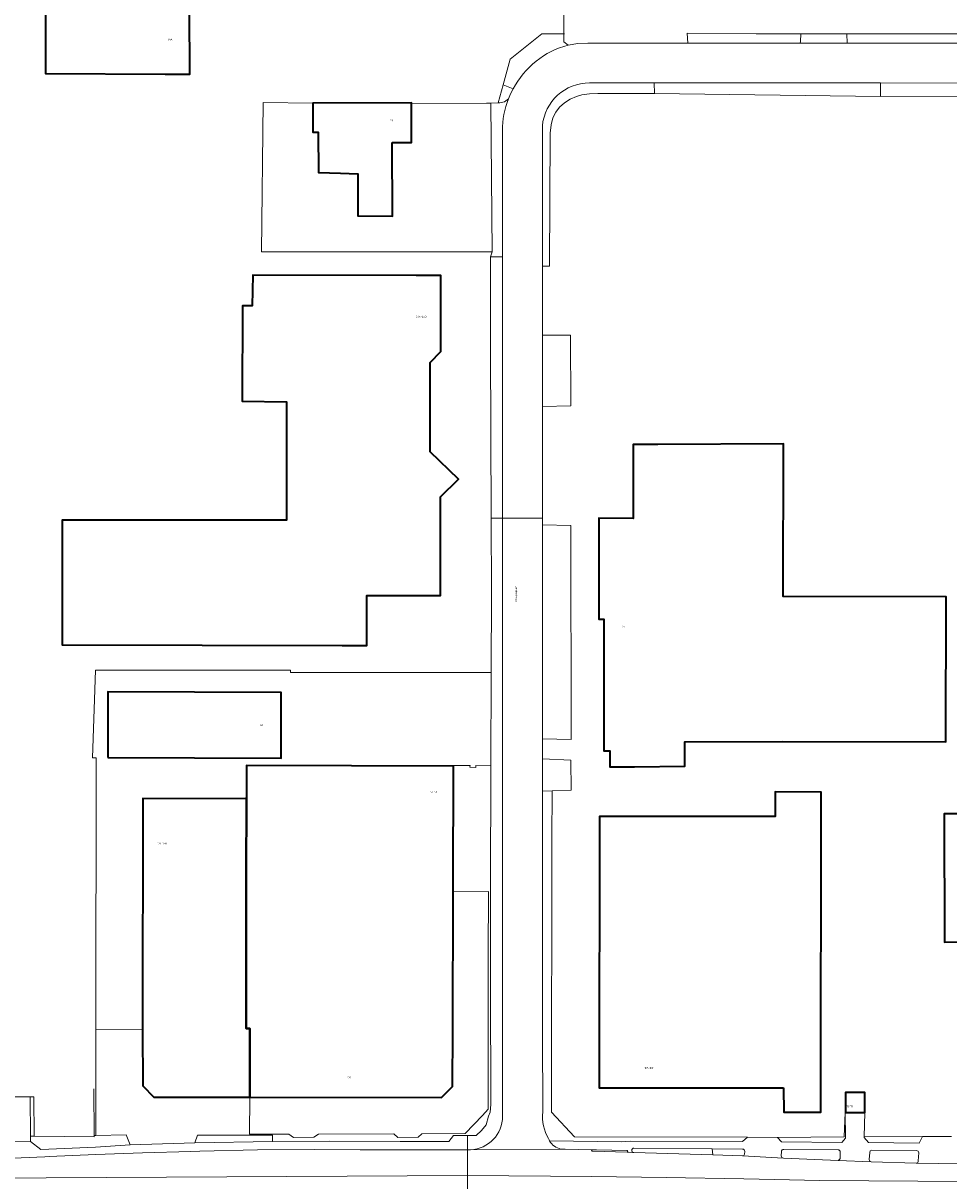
# Model space of a CAD drawing. Header units: metres. Extents: x 197700 to 204338, y 317132 to 325229.
# Tile 517 of 656: x 200775 to 200963, y 320388 to 320623. Entities that reach past the tile are written whole.
import ezdxf
from ezdxf.enums import TextEntityAlignment as Align

# ---------------------------------------------------------------- set-up
doc = ezdxf.new("R2010")
doc.units = ezdxf.units.M
for name, color, linetype, lineweight in [('B-WE-GR-BEPLANTING_CULTUUR_HEESTERS-GV', 90, 'Continuous', 18), ('B-WE-IE-TERREINAFSCHEIDING_KUNSTMATIG_HEKWERK-G', 20, 'IE-TERREINAFSCHEIDING-KUNSTMATIG', 18), ('B-WE-OG-BEBOUWING-GV', 7, 'Continuous', 35), ('B-WE-OG-BEBOUWING-T18', 10, 'Continuous', 18), ('B-WE-OG-TERREIN_CULTUURSCHEIDING-GV', 7, 'Continuous', 18), ('B-WE-OG-TERREIN_ERF-GV', 7, 'Continuous', 18), ('B-WE-OG-TOPOGRAFIE-T18', 10, 'Continuous', 18), ('B-WE-VH-VERHARDING_ASFALT-GV', 252, 'Continuous', 18), ('B-WE-VH-VERHARDING_BETONSTRAATSTEEN-GV', 252, 'Continuous', 18), ('B-WE-VH-VERHARDING_GESLOTEN-GV', 252, 'Continuous', 18), ('B-WE-VH-VERHARDING_HALFVERHARDING_GRIND-GV', 252, 'Continuous', 18), ('B-WE-VH-VERHARDING_OPEN-GV', 252, 'Continuous', 18), ('B-WE-VH-VERHARDING_SIERBESTRATING-GV', 252, 'Continuous', 18), ('B-WE-VH-VERHARDING_TEGEL-GV', 252, 'Continuous', 18)]:
    doc.layers.add(name, color=color, linetype=linetype, lineweight=lineweight)
doc.styles.add('NLCS-ISO-M200-T18', font='NLCS-ISO.ttf', dxfattribs={"height": 0.36})
doc.linetypes.add('IE-TERREINAFSCHEIDING-KUNSTMATIG', pattern='A,4,[82,NLCS.SHX,S=0.75,R=90,X=0,Y=0],4,-2', length=10)

msp = doc.modelspace()

# ---------------------------------------------------------------- linework, layer by layer
at = {"layer": 'B-WE-GR-BEPLANTING_CULTUUR_HEESTERS-GV'}
for points in [[(200899.117, 320394.916, 0.9407287), (200899.105, 320393.989)], [(200921.619, 320394.21, 0.4303246), (200921.152, 320394.719)], [(200929.528, 320394.639, 0.4554517), (200929.06, 320394.207)], [(200940.996, 320394.106, 0.4451853), (200940.552, 320394.556)], [(200956.424, 320391.847, 0.4159388), (200956.834, 320392.293)]]:
    msp.add_lwpolyline(points, format="xyb", dxfattribs=at)
for points in [[(200899.105, 320393.989), (200915.134, 320393.568), (200915.031, 320394.774), (200899.117, 320394.916)], [(200921.152, 320394.719), (200915.031, 320394.774), (200915.134, 320393.568), (200921.142, 320393.306), (200921.445, 320393.414), (200921.595, 320393.7), (200921.619, 320394.21)], [(200929.06, 320394.207), (200929.036, 320393.334), (200929.148, 320393.016), (200929.453, 320392.871), (200940.595, 320392.414), (200940.838, 320392.565), (200940.95, 320392.829), (200940.996, 320394.106)], [(200940.552, 320394.556), (200929.528, 320394.639)], [(200956.834, 320392.293), (200956.923, 320393.964), (200956.783, 320394.287), (200956.456, 320394.415), (200947.424, 320394.517), (200947.098, 320394.375), (200946.971, 320394.043), (200946.895, 320392.598), (200947.002, 320392.29), (200947.291, 320392.14)], [(200947.291, 320392.14), (200956.379, 320391.848), (200956.424, 320391.847)]]:
    msp.add_lwpolyline(points, dxfattribs=at)
at = {"layer": 'B-WE-IE-TERREINAFSCHEIDING_KUNSTMATIG_HEKWERK-G'}
for points in [[(200884.873, 320620.959), (200880.462, 320620.975), (200874.03, 320615.805), (200872.611, 320610.654)], [(200885.063, 320620.958), (200884.873, 320620.959)], [(200933.014, 320620.981), (200923.922, 320620.988), (200909.937, 320621.113)], [(200942.352, 320620.974), (200933.014, 320620.981)], [(200990.176, 320620.966), (200977.688, 320620.948), (200942.352, 320620.974)], [(200872.611, 320610.654), (200871.553, 320606.949)], [(200882.504, 320467.381), (200882.497, 320457.541), (200882.434, 320402.167), (200887.074, 320397.18), (200922.151, 320397.109)], [(200862.456, 320446.902), (200869.594, 320446.939), (200869.628, 320446.272), (200869.573, 320434.742), (200869.566, 320430.56), (200869.56, 320402.773), (200868.375, 320401.533), (200864.897, 320397.85), (200856.098, 320397.823), (200855.369, 320397.101), (200851.192, 320397.087), (200850.379, 320397.817), (200835.115, 320397.752), (200834.186, 320397.11), (200830.018, 320397.058), (200829.096, 320397.732), (200821.088, 320397.703), (200821.196, 320405.238)], [(200789.601, 320397.457), (200789.523, 320406.951)], [(200776.629, 320405.309), (200772.548, 320405.292)], [(200777.361, 320405.312), (200776.629, 320405.309)], [(200777.361, 320405.312), (200777.414, 320397.345)], [(200777.414, 320397.345), (200789.603, 320397.209), (200789.601, 320397.457)], [(200945.867, 320397.179), (200957.683, 320397.271)]]:
    msp.add_lwpolyline(points, dxfattribs=at)
at = {"layer": 'B-WE-OG-BEBOUWING-GV'}
for points in [[(200779.704, 320625.722), (200779.704, 320612.909), (200804.039, 320612.754), (200809.038, 320612.777), (200808.978, 320625.834)], [(200850.089, 320598.915), (200853.984, 320598.925), (200853.964, 320606.859), (200853.964, 320606.954), (200833.964, 320606.902), (200833.977, 320601.902), (200833.968, 320601.049), (200835.076, 320600.985), (200835.109, 320592.832), (200839.563, 320592.701), (200843.07, 320592.598), (200843.091, 320587.869), (200843.107, 320584.078), (200850.149, 320583.985)], [(200857.79, 320541.909), (200857.787, 320554.289), (200859.952, 320556.515), (200859.958, 320571.93), (200858.098, 320571.931), (200854.958, 320571.932), (200821.774, 320572.039), (200821.696, 320565.806), (200819.706, 320565.788), (200819.603, 320546.469), (200828.653, 320546.323), (200828.656, 320522.313), (200783.121, 320522.278), (200783.136, 320496.98), (200839.956, 320496.888), (200844.956, 320496.89), (200844.956, 320500), (200844.953, 320506.99), (200859.853, 320506.994), (200859.846, 320527.053), (200863.505, 320530.596), (200857.791, 320536.14)], [(200903.948, 320537.652), (200898.948, 320537.651), (200898.954, 320522.673), (200891.996, 320522.685), (200892.01, 320502.24), (200892.99, 320502.24), (200892.997, 320500), (200893.05, 320475.535), (200894.26, 320475.537), (200894.267, 320472.237), (200899.267, 320472.248), (200909.461, 320472.365), (200909.47, 320477.347), (200929.351, 320477.406), (200962.419, 320477.349), (200962.47, 320506.762), (200929.402, 320506.819), (200929.455, 320537.767)], [(200792.393, 320474.141), (200827.563, 320473.988), (200827.564, 320487.366), (200792.39, 320487.48)], [(200862.512, 320472.401), (200841.84, 320472.468), (200820.512, 320472.538), (200820.503, 320471.985), (200820.488, 320465.875), (200820.468, 320450.085), (200820.448, 320434.675), (200820.428, 320419.165), (200821.214, 320419.164), (200821.196, 320405.238), (200860.09, 320405.187), (200862.329, 320407.41), (200862.395, 320418.775), (200862.456, 320446.902), (200862.458, 320447.836)], [(200929.508, 320407.141), (200929.516, 320402.208), (200937.084, 320402.204), (200937.124, 320467.139), (200927.784, 320467.16), (200927.78, 320462.195), (200892.111, 320462.195), (200892.105, 320407.159)], [(200820.468, 320450.085), (200820.488, 320465.875), (200820.372, 320465.867), (200820.37, 320465.795), (200799.474, 320465.834), (200799.428, 320419.029), (200799.456, 320407.509), (200801.689, 320405.263), (200821.196, 320405.238), (200821.214, 320419.164), (200820.428, 320419.165), (200820.448, 320434.675)], [(200966.628, 320436.726), (200966.619, 320412.114), (200966.615, 320407.114), (200987.061, 320407.099), (200987.98, 320406.662), (200988.986, 320406.38), (200990.018, 320406.28), (200991.057, 320406.356), (200992.084, 320406.624), (200993.03, 320407.088), (200993.832, 320407.646), (200994.483, 320408.295), (200999.227, 320408.351), (200999.226, 320407.101), (201000, 320407.101), (201013.05, 320407.09), (201013.037, 320428.035), (201026.458, 320428.03), (201026.389, 320462.143), (201012.939, 320462.148), (201012.938, 320462.738), (200962.078, 320462.757), (200962.13, 320436.717)], [(200942.044, 320402.162), (200945.993, 320402.148), (200946.007, 320406.188), (200942.058, 320406.202)]]:
    msp.add_lwpolyline(points, close=True, dxfattribs=at)
at = {"layer": 'B-WE-OG-TERREIN_CULTUURSCHEIDING-GV'}
for points in [[(200942.352, 320620.974), (200942.37, 320619.096), (200990.176, 320619.098), (200990.176, 320620.966), (200977.688, 320620.948)], [(200949.141, 320610.996), (200949.192, 320608.227), (200965.399, 320608.323), (200965.361, 320610.993)], [(200945.867, 320397.179), (200945.865, 320397.089), (200946.718, 320396.032), (200957.008, 320395.942), (200957.683, 320397.271)]]:
    msp.add_lwpolyline(points, close=True, dxfattribs=at)
at = {"layer": 'B-WE-OG-TERREIN_ERF-GV'}
for points in [[(200772.548, 320405.292), (200776.629, 320405.309), (200776.67, 320397.341), (200777.414, 320397.345), (200789.603, 320397.209), (200789.601, 320397.457), (200789.95, 320397.46), (200789.959, 320418.97), (200790.03, 320474.113), (200789.281, 320474.113), (200789.903, 320491.853), (200829.463, 320491.853), (200829.463, 320491.394), (200870.175, 320491.394), (200870.225, 320507.568), (200870.16, 320522.677), (200870.011, 320557.451), (200870.052, 320575.751), (200870.372, 320576.767), (200823.548, 320576.767), (200823.91, 320607.026), (200833.964, 320606.902), (200853.964, 320606.954), (200853.964, 320606.859), (200869.19, 320606.899), (200870.074, 320606.918), (200871.553, 320606.949), (200872.611, 320610.654), (200874.03, 320615.805), (200880.462, 320620.975), (200884.873, 320620.959), (200884.927, 320630.511)], [(200884.927, 320630.511), (200884.873, 320620.959), (200884.913, 320619.379), (200885.758, 320618.644), (200887.746, 320618.994), (200889.763, 320619.094), (200910.052, 320619.095), (200909.937, 320621.113), (200923.922, 320620.988), (200933.014, 320620.981), (200942.352, 320620.974), (200977.688, 320620.948)], [(200808.978, 320625.834), (200809.038, 320612.777), (200804.039, 320612.754), (200779.704, 320612.909), (200779.704, 320625.722)], [(200965.399, 320608.323), (200949.192, 320608.227), (200903.279, 320608.864), (200903.094, 320608.864), (200891.81, 320608.876), (200890.121, 320608.77), (200888.549, 320608.559), (200887.455, 320608.249), (200886.211, 320607.688), (200885.036, 320606.96), (200884.04, 320606.071), (200883.273, 320605.069), (200882.687, 320603.9), (200882.309, 320602.519), (200882.153, 320600.816), (200882.01, 320573.817), (200881.972, 320573.825), (200880.554, 320573.804), (200880.559, 320559.862), (200886.274, 320559.854), (200886.344, 320545.52), (200880.565, 320545.359), (200880.565, 320543.494), (200880.572, 320522.681), (200880.573, 320521.349), (200886.319, 320521.222), (200886.377, 320477.789), (200880.585, 320477.943), (200880.586, 320473.876), (200886.335, 320473.588), (200886.371, 320467.517), (200882.504, 320467.381), (200882.497, 320457.541), (200882.434, 320402.167), (200887.074, 320397.18), (200922.151, 320397.109), (200928.234, 320397.086), (200941.806, 320397.172), (200941.998, 320402.097), (200942.044, 320402.162), (200942.058, 320406.202), (200946.007, 320406.188), (200945.993, 320402.148), (200945.867, 320397.179), (200957.683, 320397.271), (200963.591, 320397.238)]]:
    msp.add_lwpolyline(points, dxfattribs=at)
for points in [[(200859.952, 320556.515), (200857.787, 320554.289), (200857.79, 320541.909), (200857.791, 320536.14), (200863.505, 320530.596), (200859.846, 320527.053), (200859.853, 320506.994), (200844.953, 320506.99), (200844.956, 320500), (200844.956, 320496.89), (200839.956, 320496.888), (200783.136, 320496.98), (200783.121, 320522.278), (200828.656, 320522.313), (200828.653, 320546.323), (200819.603, 320546.469), (200819.706, 320565.788), (200821.696, 320565.806), (200821.774, 320572.039), (200854.958, 320571.932), (200858.098, 320571.931), (200859.958, 320571.93)], [(200899.267, 320472.248), (200894.267, 320472.237), (200894.26, 320475.537), (200893.05, 320475.535), (200892.997, 320500), (200892.99, 320502.24), (200892.01, 320502.24), (200891.996, 320522.685), (200898.954, 320522.673), (200898.948, 320537.651), (200903.948, 320537.652), (200929.455, 320537.767), (200929.402, 320506.819), (200962.47, 320506.762), (200962.419, 320477.349), (200929.351, 320477.406), (200909.47, 320477.347), (200909.461, 320472.365)], [(200841.84, 320472.468), (200862.512, 320472.401), (200862.512, 320472.51), (200865.865, 320472.5), (200865.857, 320472.212), (200867.041, 320472.157), (200867.041, 320472.514), (200870.116, 320472.46), (200870.175, 320491.394), (200829.463, 320491.394), (200829.463, 320491.853), (200789.903, 320491.853), (200789.281, 320474.113), (200790.03, 320474.113), (200789.959, 320418.97), (200799.428, 320419.029), (200799.474, 320465.834), (200820.37, 320465.795), (200820.372, 320465.867), (200820.488, 320465.875), (200820.503, 320471.985), (200820.512, 320472.538)], [(200792.393, 320474.141), (200792.39, 320487.48), (200827.564, 320487.366), (200827.563, 320473.988)], [(200929.516, 320402.208), (200929.508, 320407.141), (200892.105, 320407.159), (200892.111, 320462.195), (200927.78, 320462.195), (200927.784, 320467.16), (200937.124, 320467.139), (200937.084, 320402.204)], [(200966.619, 320412.114), (200966.628, 320436.726), (200962.13, 320436.717), (200962.078, 320462.757), (201012.938, 320462.738), (201012.939, 320462.148), (201026.389, 320462.143), (201026.458, 320428.03), (201013.037, 320428.035), (201013.05, 320407.09), (201000, 320407.101), (200999.226, 320407.101), (200999.227, 320408.351), (200994.483, 320408.295), (200993.832, 320407.646), (200993.03, 320407.088), (200992.084, 320406.624), (200991.057, 320406.356), (200990.018, 320406.28), (200988.986, 320406.38), (200987.98, 320406.662), (200987.061, 320407.099), (200966.615, 320407.114)]]:
    msp.add_lwpolyline(points, close=True, dxfattribs=at)
at = {"layer": 'B-WE-VH-VERHARDING_ASFALT-GV'}
for points in [[(200885.758, 320618.644, 0.1139523), (200879.283, 320615.403)], [(200879.283, 320615.403, 0.1010894), (200874.608, 320609.799)], [(200880.544, 320602.295, -0.3872462), (200890.135, 320611.005)], [(200873.683, 320607.8, 0.0910139), (200872.429, 320601.344)], [(200872.488, 320401.382, -0.3961021), (200865.982, 320394.551)], [(200881.811, 320396.823, -0.1555517), (200880.616, 320402.244)], [(200882.011, 320396.39, -0.0366084), (200881.811, 320396.823)], [(200884.322, 320394.72, -0.2249496), (200882.011, 320396.39)], [(200865.982, 320394.551, -0.0219518), (200865.343, 320394.545)], [(200890.72, 320394.272, -1.0738871), (200890.696, 320394.57)]]:
    msp.add_lwpolyline(points, format="xyb", dxfattribs=at)
for points in [[(201034.762, 320619.098), (201022.212, 320619.098), (201008.283, 320619.098), (200994.638, 320619.098), (200990.176, 320619.098), (200942.37, 320619.096), (200932.836, 320619.096), (200910.052, 320619.095), (200889.763, 320619.094), (200887.746, 320618.994), (200885.758, 320618.644)], [(200890.135, 320611.005), (200903.213, 320611.003), (200949.141, 320610.996), (200965.361, 320610.993), (200978.774, 320610.991), (200992.294, 320610.989), (201023.317, 320610.984), (201032.166, 320610.982), (201034.215, 320610.982)], [(200874.608, 320609.799), (200874.115, 320608.813), (200873.683, 320607.8)], [(200872.429, 320601.344), (200872.436, 320575.747), (200872.451, 320522.678), (200880.572, 320522.681), (200880.565, 320543.494), (200880.565, 320545.359), (200880.559, 320559.862), (200880.554, 320573.804), (200880.544, 320602.295)], [(200880.616, 320402.244), (200880.597, 320418.147), (200880.587, 320467.313), (200880.586, 320473.876), (200880.585, 320477.943), (200880.58, 320503.151), (200880.573, 320521.349), (200880.572, 320522.681), (200872.451, 320522.678), (200872.457, 320500), (200872.471, 320422.155), (200872.478, 320403.237), (200872.488, 320401.382)], [(200865.343, 320394.545), (200865.339, 320394.545), (200865.338, 320389.329), (200890.563, 320389.128), (200905.658, 320388.933), (200921.434, 320388.641), (200936.821, 320388.349), (200956.731, 320388.173), (200965.898, 320388.036), (200998.665, 320388.045), (201011.244, 320387.977), (201021.695, 320388.004), (201042.325, 320387.932), (201060.722, 320388.226), (201060.722, 320388.232), (201060.744, 320391.706)], [(200890.696, 320394.57), (200885.161, 320394.682), (200884.322, 320394.72), (200865.982, 320394.551)], [(200865.982, 320394.551), (200884.322, 320394.72)], [(200997.168, 320391.445), (200974.092, 320391.592), (200974.038, 320391.593), (200972.516, 320391.613), (200965.49, 320391.694), (200956.424, 320391.847), (200956.379, 320391.848), (200947.291, 320392.14), (200940.595, 320392.414), (200929.453, 320392.871), (200921.142, 320393.306), (200915.134, 320393.568), (200899.105, 320393.989), (200897.741, 320394.068), (200890.72, 320394.272)], [(200773.338, 320384.275), (200788.03, 320384.164), (200796.063, 320384.167), (200797.65, 320384.187), (200815.702, 320384.159), (200834.784, 320384.195), (200845.785, 320384.134), (200863.573, 320384.114), (200865.33, 320384.112), (200865.338, 320389.329), (200682.151, 320388.303)], [(200956.731, 320388.173), (200936.821, 320388.349), (200921.434, 320388.641), (200905.658, 320388.933), (200890.563, 320389.128), (200865.338, 320389.329), (200865.33, 320384.112)]]:
    msp.add_lwpolyline(points, dxfattribs=at)
msp.add_lwpolyline([(200865.339, 320394.545), (200861.172, 320394.559), (200843.591, 320394.588), (200834.38, 320394.606), (200822.715, 320394.557), (200811.054, 320394.293), (200809.197, 320394.234), (200799.413, 320393.953), (200789.927, 320393.607), (200780.445, 320393.17), (200779.577, 320393.134), (200766.74, 320392.577), (200753.375, 320392.195), (200740.005, 320392.09), (200713.306, 320391.788), (200682.151, 320391.802), (200682.151, 320388.303), (200865.338, 320389.329)], close=True, dxfattribs=at)
at = {"layer": 'B-WE-VH-VERHARDING_BETONSTRAATSTEEN-GV'}
for points in [[(200885.758, 320618.644), (200884.913, 320619.379), (200884.873, 320620.959), (200880.462, 320620.975), (200874.03, 320615.805), (200872.611, 320610.654), (200874.608, 320609.799)], [(200880.554, 320573.804), (200881.972, 320573.825), (200882.01, 320573.817), (200882.153, 320600.816), (200882.309, 320602.519), (200882.687, 320603.9), (200883.273, 320605.069), (200884.04, 320606.071), (200885.036, 320606.96), (200886.211, 320607.688), (200887.455, 320608.249), (200888.549, 320608.559), (200890.121, 320608.77), (200891.81, 320608.876), (200903.094, 320608.864), (200903.279, 320608.864), (200903.213, 320611.003), (200890.135, 320611.005)], [(200880.544, 320602.295), (200880.554, 320573.804)], [(200882.011, 320396.39), (200896.607, 320396.16), (200898.378, 320396.344), (200921.153, 320396.251), (200922.151, 320397.109), (200887.074, 320397.18), (200882.434, 320402.167), (200882.497, 320457.541), (200882.504, 320467.381), (200880.587, 320467.313), (200880.597, 320418.147), (200880.616, 320402.244)]]:
    msp.add_lwpolyline(points, dxfattribs=at)
for points in [[(200879.283, 320615.403, -0.1139523), (200885.758, 320618.644)], [(200874.608, 320609.799, -0.1010894), (200879.283, 320615.403)], [(200890.135, 320611.005, 0.3872462), (200880.544, 320602.295)], [(200880.616, 320402.244, 0.1555517), (200881.811, 320396.823)], [(200881.811, 320396.823, 0.0366084), (200882.011, 320396.39)]]:
    msp.add_lwpolyline(points, format="xyb", dxfattribs=at)
for points in [[(200873.683, 320607.8), (200874.115, 320608.813), (200874.608, 320609.799), (200872.611, 320610.654), (200871.553, 320606.949), (200871.907, 320606.956), (200872.856, 320607.152)], [(200949.192, 320608.227), (200949.141, 320610.996), (200903.213, 320611.003), (200903.279, 320608.864)], [(200941.998, 320402.097), (200941.806, 320397.172), (200928.234, 320397.086), (200929.102, 320396.187), (200941.306, 320396.06), (200942.066, 320396.926)], [(200825.768, 320396.263), (200825.777, 320397.517), (200820.958, 320397.534), (200819.676, 320397.529), (200810.559, 320397.538), (200810.009, 320395.979)]]:
    msp.add_lwpolyline(points, close=True, dxfattribs=at)
at = {"layer": 'B-WE-VH-VERHARDING_GESLOTEN-GV'}
msp.add_lwpolyline([(200772.548, 320405.292), (200772.29, 320405.317), (200724.374, 320405.381), (200724.747, 320396.586), (200724.777, 320395.875), (200725.687, 320395.889), (200739.84, 320395.852), (200746.57, 320395.864), (200746.592, 320396.307), (200776.675, 320396.277), (200776.67, 320397.341), (200776.629, 320405.309)], close=True, dxfattribs=at)
at = {"layer": 'B-WE-VH-VERHARDING_HALFVERHARDING_GRIND-GV'}
for points in [[(200932.836, 320619.096), (200932.957, 320619.44), (200933.014, 320620.981), (200923.922, 320620.988), (200909.937, 320621.113), (200910.052, 320619.095)], [(200796.883, 320395.554), (200796.087, 320397.578), (200789.95, 320397.46), (200789.601, 320397.457), (200789.603, 320397.209), (200777.414, 320397.345), (200776.67, 320397.341), (200776.675, 320396.277), (200778.798, 320394.6), (200780.377, 320394.684), (200789.87, 320395.103)]]:
    msp.add_lwpolyline(points, close=True, dxfattribs=at)
at = {"layer": 'B-WE-VH-VERHARDING_OPEN-GV'}
for points in [[(200942.352, 320620.974), (200933.014, 320620.981), (200932.957, 320619.44), (200932.836, 320619.096), (200942.37, 320619.096)], [(200853.964, 320606.859), (200853.984, 320598.925), (200850.089, 320598.915), (200850.149, 320583.985), (200843.107, 320584.078), (200843.091, 320587.869), (200843.07, 320592.598), (200839.563, 320592.701), (200835.109, 320592.832), (200835.076, 320600.985), (200833.968, 320601.049), (200833.977, 320601.902), (200833.964, 320606.902), (200823.91, 320607.026), (200823.548, 320576.767), (200870.372, 320576.767), (200870.074, 320606.918), (200869.19, 320606.899)], [(200880.565, 320545.359), (200886.344, 320545.52), (200886.274, 320559.854), (200880.559, 320559.862)], [(200880.585, 320477.943), (200886.377, 320477.789), (200886.319, 320521.222), (200880.573, 320521.349), (200880.58, 320503.151)], [(200880.586, 320473.876), (200880.587, 320467.313), (200882.504, 320467.381), (200886.371, 320467.517), (200886.335, 320473.588)], [(200789.95, 320397.46), (200796.087, 320397.578), (200796.883, 320395.554), (200810.009, 320395.979), (200810.559, 320397.538), (200819.676, 320397.529), (200820.958, 320397.534), (200825.777, 320397.517), (200825.768, 320396.263), (200837.301, 320396.311), (200851.684, 320396.276), (200861.551, 320396.267), (200862.511, 320397.488), (200865.341, 320397.478), (200867.126, 320397.472), (200868.181, 320398.448), (200869.118, 320399.639), (200869.601, 320401.397), (200869.934, 320402.202), (200870.065, 320403.781), (200870.066, 320412.651), (200870.048, 320418.995), (200870.039, 320418.998), (200870.013, 320437.307), (200870.034, 320446.965), (200870.043, 320447.662), (200870.116, 320472.46), (200867.041, 320472.514), (200867.041, 320472.157), (200865.857, 320472.212), (200865.865, 320472.5), (200862.512, 320472.51), (200862.512, 320472.401), (200862.458, 320447.836), (200862.456, 320446.902), (200869.594, 320446.939), (200869.628, 320446.272), (200869.573, 320434.742), (200869.566, 320430.56), (200869.56, 320402.773), (200868.375, 320401.533), (200864.897, 320397.85), (200856.098, 320397.823), (200855.369, 320397.101), (200851.192, 320397.087), (200850.379, 320397.817), (200835.115, 320397.752), (200834.186, 320397.11), (200830.018, 320397.058), (200829.096, 320397.732), (200821.088, 320397.703), (200821.196, 320405.238), (200801.689, 320405.263), (200799.456, 320407.509), (200799.428, 320419.029), (200789.959, 320418.97)], [(200821.196, 320405.238), (200821.088, 320397.703), (200829.096, 320397.732), (200830.018, 320397.058), (200834.186, 320397.11), (200835.115, 320397.752), (200850.379, 320397.817), (200851.192, 320397.087), (200855.369, 320397.101), (200856.098, 320397.823), (200864.897, 320397.85), (200868.375, 320401.533), (200869.56, 320402.773), (200869.566, 320430.56), (200869.573, 320434.742), (200869.628, 320446.272), (200869.594, 320446.939), (200862.456, 320446.902), (200862.395, 320418.775), (200862.329, 320407.41), (200860.09, 320405.187)]]:
    msp.add_lwpolyline(points, close=True, dxfattribs=at)
for points in [[(200873.683, 320607.8), (200872.856, 320607.152), (200871.907, 320606.956), (200871.553, 320606.949), (200870.074, 320606.918), (200870.372, 320576.767), (200870.052, 320575.751), (200872.436, 320575.747), (200872.429, 320601.344)], [(200897.747, 320394.41), (200891.553, 320394.573), (200890.696, 320394.57)], [(200890.72, 320394.272), (200897.741, 320394.068)]]:
    msp.add_lwpolyline(points, dxfattribs=at)
for points in [[(200872.429, 320601.344, -0.0910139), (200873.683, 320607.8)], [(200890.696, 320394.57, 1.0738871), (200890.72, 320394.272)], [(200897.741, 320394.068, 0.7953909), (200897.747, 320394.41)]]:
    msp.add_lwpolyline(points, format="xyb", dxfattribs=at)
at = {"layer": 'B-WE-VH-VERHARDING_SIERBESTRATING-GV'}
msp.add_lwpolyline([(200870.16, 320522.677), (200872.451, 320522.678), (200872.436, 320575.747), (200870.052, 320575.751), (200870.011, 320557.451)], close=True, dxfattribs=at)
for points in [[(200870.16, 320522.677), (200870.225, 320507.568), (200870.175, 320491.394), (200870.116, 320472.46), (200870.043, 320447.662), (200870.034, 320446.965), (200870.013, 320437.307), (200870.039, 320418.998), (200870.048, 320418.995), (200870.066, 320412.651), (200870.065, 320403.781), (200869.934, 320402.202), (200869.601, 320401.397), (200869.118, 320399.639), (200868.181, 320398.448), (200867.126, 320397.472), (200865.341, 320397.478), (200865.339, 320394.545), (200865.343, 320394.545)], [(200872.488, 320401.382), (200872.478, 320403.237), (200872.471, 320422.155), (200872.457, 320500), (200872.451, 320522.678), (200870.16, 320522.677)]]:
    msp.add_lwpolyline(points, dxfattribs=at)
for points in [[(200865.982, 320394.551, 0.3961021), (200872.488, 320401.382)], [(200865.343, 320394.545, 0.0219518), (200865.982, 320394.551)]]:
    msp.add_lwpolyline(points, format="xyb", dxfattribs=at)
at = {"layer": 'B-WE-VH-VERHARDING_TEGEL-GV'}
for points in [[(200963.591, 320397.238), (200957.683, 320397.271), (200957.008, 320395.942), (200946.718, 320396.032), (200945.865, 320397.089), (200945.867, 320397.179), (200945.993, 320402.148), (200942.044, 320402.162), (200941.998, 320402.097), (200942.066, 320396.926), (200941.306, 320396.06), (200929.102, 320396.187), (200928.234, 320397.086), (200922.151, 320397.109), (200921.153, 320396.251), (200898.378, 320396.344), (200896.607, 320396.16), (200882.011, 320396.39)], [(200825.768, 320396.263), (200810.009, 320395.979), (200796.883, 320395.554), (200789.87, 320395.103), (200780.377, 320394.684), (200778.798, 320394.6), (200776.675, 320396.277), (200746.592, 320396.307), (200746.57, 320395.864), (200739.84, 320395.852), (200725.687, 320395.889), (200724.777, 320395.875), (200724.803, 320393.683), (200723.954, 320393.643), (200721.86, 320396.466), (200721.865, 320396.582), (200715.796, 320396.531), (200714.213, 320393.634), (200682.151, 320393.653), (200682.151, 320392.141), (200713.297, 320392.123)], [(200713.306, 320391.788), (200740.005, 320392.09), (200753.375, 320392.195), (200766.74, 320392.577), (200779.577, 320393.134), (200780.445, 320393.17), (200789.927, 320393.607), (200799.413, 320393.953), (200809.197, 320394.234), (200811.054, 320394.293), (200822.715, 320394.557), (200834.38, 320394.606), (200843.591, 320394.588), (200861.172, 320394.559), (200865.339, 320394.545), (200865.341, 320397.478), (200862.511, 320397.488), (200861.551, 320396.267), (200851.684, 320396.276), (200837.301, 320396.311), (200825.768, 320396.263)], [(200884.322, 320394.72), (200885.161, 320394.682), (200890.696, 320394.57), (200891.553, 320394.573), (200897.747, 320394.41)], [(200897.741, 320394.068), (200899.105, 320393.989)], [(200899.117, 320394.916), (200915.031, 320394.774), (200921.152, 320394.719)], [(200921.619, 320394.21), (200921.595, 320393.7), (200921.445, 320393.414), (200921.142, 320393.306), (200929.453, 320392.871), (200929.148, 320393.016), (200929.036, 320393.334), (200929.06, 320394.207)], [(200929.528, 320394.639), (200940.552, 320394.556)], [(200940.996, 320394.106), (200940.95, 320392.829), (200940.838, 320392.565), (200940.595, 320392.414), (200947.291, 320392.14), (200947.002, 320392.29), (200946.895, 320392.598), (200946.971, 320394.043), (200947.098, 320394.375), (200947.424, 320394.517), (200956.456, 320394.415), (200956.783, 320394.287), (200956.923, 320393.964), (200956.834, 320392.293)], [(200956.424, 320391.847), (200965.49, 320391.694), (200965.147, 320391.853), (200965.002, 320392.202), (200965.074, 320393.889)]]:
    msp.add_lwpolyline(points, dxfattribs=at)
for points in [[(200882.011, 320396.39, 0.2249496), (200884.322, 320394.72)], [(200897.747, 320394.41, -0.7953909), (200897.741, 320394.068)], [(200899.105, 320393.989, -0.9407287), (200899.117, 320394.916)], [(200921.152, 320394.719, -0.4303246), (200921.619, 320394.21)], [(200929.06, 320394.207, -0.4554517), (200929.528, 320394.639)], [(200940.552, 320394.556, -0.4451853), (200940.996, 320394.106)], [(200956.834, 320392.293, -0.4159388), (200956.424, 320391.847)]]:
    msp.add_lwpolyline(points, format="xyb", dxfattribs=at)

# ---------------------------------------------------------------- texts
at = {"layer": 'B-WE-OG-BEBOUWING-T18', "style": 'NLCS-ISO-M200-T18'}
for s, rotation, p in [('34A', 0.2, (200805.006, 320619.828)), ('38', 0.1, (200849.973, 320603.364)), ('25', 0.1, (200896.995, 320500.724)), ('44-46', 359.9, (200858.501, 320467.189))]:
    msp.add_text(s, height=0.36, rotation=rotation, dxfattribs=at).set_placement(p, align=Align.MIDDLE)
for s, p in [('38A-40D', (200855.955, 320563.58)), ('42', (200823.564, 320480.748)), ('103-103C', (200803.465, 320456.702)), ('107-109', (200902.177, 320411.154)), ('105', (200841.298, 320409.212)), ('111/TR', (200942.838, 320403.376))]:
    msp.add_text(s, height=0.36, dxfattribs=at).set_placement(p, align=Align.MIDDLE)
at = {"layer": 'B-WE-OG-TOPOGRAFIE-T18', "style": 'NLCS-ISO-M200-T18'}
msp.add_text('Langheckweg', height=0.36, rotation=270, dxfattribs=at).set_placement((200875.266, 320507.397), align=Align.MIDDLE)

doc.saveas('drawing.dxf')
